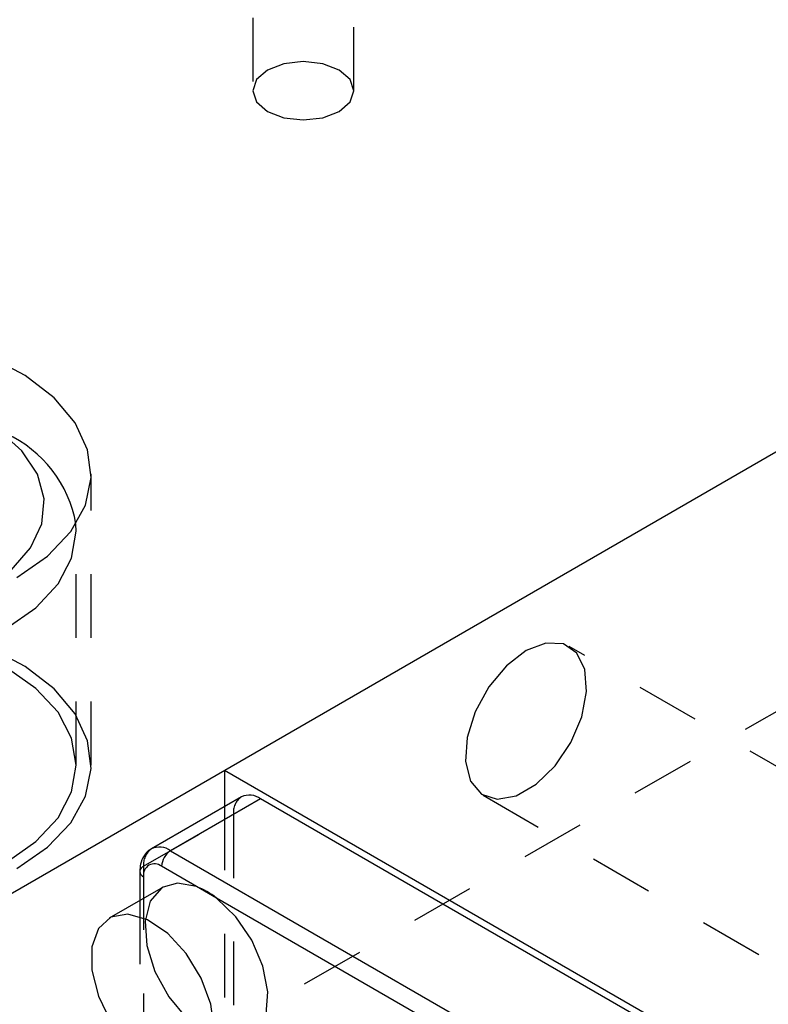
# Model space of a CAD drawing. Header units: inches. Extents: x 1907 to 2452, y -210 to -54.
# Tile 435 of 656: x 2002.32 to 2003.5, y -204.06 to -202.51. Entities that reach past the tile are written whole.
import ezdxf

# ---------------------------------------------------------------- set-up
doc = ezdxf.new("R2010")
doc.units = ezdxf.units.IN
doc.header["$LTSCALE"] = 0.5
doc.header["$MEASUREMENT"] = 0
doc.linetypes.add('HIDDEN', pattern=[0.225, 0.15, -0.075])
doc.layers.add('SID-M-H', color=4, linetype='HIDDEN')
doc.layers.add('SID-M-S', color=105, linetype='Continuous')

msp = doc.modelspace()

# ---------------------------------------------------------------- linework, layer by layer
at = {"layer": 'SID-M-H'}
for p, q in [((2002.68575, -202.10804), (2002.68575, -202.62246)), ((2002.84475, -202.62246), (2002.84475, -202.10804)), ((2002.73482, -202.58006), (2002.70903, -202.59)), ((2002.76525, -202.57656), (2002.73482, -202.58006)), ((2002.79567, -202.58006), (2002.76525, -202.57656)), ((2002.82146, -202.59), (2002.79567, -202.58006)), ((2002.70903, -202.59), (2002.6918, -202.60489)), ((2002.83869, -202.60489), (2002.82146, -202.59)), ((2002.6918, -202.60489), (2002.68575, -202.62246)), ((2002.84475, -202.62246), (2002.83869, -202.60489)), ((2002.68575, -202.62246), (2002.6918, -202.64002)), ((2002.83869, -202.64002), (2002.84475, -202.62246)), ((2002.6918, -202.64002), (2002.70903, -202.65491)), ((2002.82146, -202.65491), (2002.83869, -202.64002)), ((2002.70903, -202.65491), (2002.73482, -202.66486)), ((2002.79567, -202.66486), (2002.82146, -202.65491)), ((2002.73482, -202.66486), (2002.76525, -202.66835)), ((2002.76525, -202.66835), (2002.79567, -202.66486)), ((2002.43189, -203.68174), (2002.43189, -203.22447)), ((2002.40839, -203.31429), (2002.40789, -203.30311)), ((2002.40119, -203.35653), (2002.40839, -203.31429)), ((2002.40839, -203.68174), (2002.40839, -203.31429)), ((2002.37985, -203.39714), (2002.40119, -203.35653)), ((2002.34519, -203.43457), (2002.37985, -203.39714)), ((2002.29856, -203.46737), (2002.34519, -203.43457)), ((2003.71932, -203.47615), (2000.61918, -205.26583)), ((2002.32826, -203.52699), (2002.2722, -203.49757)), ((2003.14626, -203.49015), (2003.11526, -203.50207)), ((2003.1739, -203.49146), (2003.14626, -203.49015)), ((2003.19518, -203.50587), (2003.1739, -203.49146)), ((2004.07371, -204.00972), (2003.18276, -203.49538)), ((2003.11526, -203.50207), (2003.08427, -203.52593)), ((2003.2078, -203.53182), (2003.19518, -203.50587)), ((2002.34519, -203.56147), (2002.29856, -203.52866)), ((2002.37366, -203.562), (2002.32826, -203.52699)), ((2003.08427, -203.52593), (2003.05663, -203.55916)), ((2003.2104, -203.56648), (2003.2078, -203.53182)), ((2003.05663, -203.55916), (2003.03535, -203.59814)), ((2002.37985, -203.59889), (2002.34519, -203.56147)), ((2002.40677, -203.60134), (2002.37366, -203.562)), ((2003.20268, -203.60611), (2003.2104, -203.56648)), ((2002.40119, -203.6395), (2002.37985, -203.59889)), ((2002.42637, -203.64359), (2002.40677, -203.60134)), ((2003.03535, -203.59814), (2003.02273, -203.63866)), ((2003.1855, -203.64641), (2003.20268, -203.60611)), ((2002.40839, -203.68174), (2002.40119, -203.6395)), ((2002.43178, -203.68721), (2002.42637, -203.64359)), ((2003.02273, -203.63866), (2003.02013, -203.67632)), ((2003.1607, -203.68302), (2003.1855, -203.64641)), ((2002.40119, -203.72397), (2002.40839, -203.68174)), ((2003.02013, -203.67632), (2003.02784, -203.70705)), ((2003.13098, -203.71196), (2003.1607, -203.68302)), ((2002.42278, -203.73064), (2002.43178, -203.68721)), ((2003.02784, -203.70705), (2003.04503, -203.7275)), ((2003.09955, -203.7301), (2003.13098, -203.71196)), ((2002.37985, -203.76458), (2002.40119, -203.72397)), ((2003.04503, -203.7275), (2003.06983, -203.73548)), ((2003.04777, -203.72922), (2003.93872, -204.24355)), ((2003.06983, -203.73548), (2003.09955, -203.7301)), ((2002.39972, -203.7723), (2002.42278, -203.73064)), ((2002.51422, -203.84087), (2002.65564, -203.75923)), ((2002.6415, -203.7471), (2002.6415, -205.45355)), ((2002.65564, -203.75923), (2002.65564, -205.40048)), ((2002.34519, -203.80201), (2002.37985, -203.76458)), ((2002.36341, -203.81068), (2002.39972, -203.7723)), ((2002.29856, -203.83481), (2002.34519, -203.80201)), ((2002.31517, -203.84441), (2002.36341, -203.81068)), ((2002.51422, -203.84087), (2002.51422, -204.07417)), ((2002.5422, -203.87508), (2002.52471, -203.89575)), ((2002.54482, -203.87344), (2002.5422, -203.87508)), ((2002.62886, -203.89072), (2002.59758, -203.87266)), ((2002.50837, -203.89449), (2002.50837, -204.06601)), ((2002.52471, -203.89575), (2002.51683, -203.92687)), ((2002.51683, -203.92687), (2002.51942, -203.96505)), ((2002.51942, -203.96505), (2002.53219, -204.00614)), ((2002.53219, -204.00614), (2002.55375, -204.0457)), ((2002.55375, -204.0457), (2002.58178, -204.07941))]:
    msp.add_line(p, q, dxfattribs=at)
for centre, radius, start, end in [((2002.68419, -203.7556), 0.02877, 124.05635, 187.25583), ((2002.5443, -203.83792), 0.03022, 125.91326, 185.6016), ((2002.51838, -203.85004), 0.01006, 114.37638, 174.28545)]:
    msp.add_arc(centre, radius, start, end, dxfattribs=at)
at = {"layer": 'SID-M-S'}
for p, q in [((2002.32826, -203.06973), (2002.2722, -203.04031)), ((2002.03339, -204.04088), (2003.72071, -203.06681)), ((2002.37366, -203.10474), (2002.32826, -203.06973)), ((2002.40677, -203.14408), (2002.37366, -203.10474)), ((2002.32297, -203.18829), (2002.28596, -203.15539)), ((2002.42637, -203.18633), (2002.40677, -203.14408)), ((2002.34732, -203.22491), (2002.32297, -203.18829)), ((2002.43178, -203.22995), (2002.42637, -203.18633)), ((2002.35795, -203.26365), (2002.34732, -203.22491)), ((2002.42278, -203.27337), (2002.43178, -203.22995)), ((2002.35439, -203.30282), (2002.35795, -203.26365)), ((2002.39972, -203.31503), (2002.42278, -203.27337)), ((2002.3368, -203.3407), (2002.35439, -203.30282)), ((2002.36341, -203.35342), (2002.39972, -203.31503)), ((2002.30596, -203.37565), (2002.3368, -203.3407)), ((2002.31517, -203.38714), (2002.36341, -203.35342)), ((2002.6415, -203.68983), (2003.53246, -204.20416)), ((2002.6415, -203.68983), (2002.6415, -203.7471)), ((2002.66807, -203.73176), (2002.52665, -203.8134)), ((2002.69807, -203.73473), (2002.55665, -203.81637)), ((2003.47589, -204.18376), (2002.69807, -203.73473)), ((2002.55665, -203.81637), (2003.33447, -204.2654)), ((2002.50837, -203.84904), (2002.50837, -203.89449)), ((2002.59758, -203.87266), (2002.54251, -203.84087)), ((2002.51422, -203.8572), (2002.51422, -203.89111)), ((2002.5674, -203.86709), (2002.54482, -203.87344)), ((2002.59758, -203.87266), (2002.5674, -203.86709)), ((2002.54482, -203.87344), (2002.45997, -203.92243)), ((2003.23397, -204.24004), (2002.62886, -203.89072)), ((2002.65903, -203.91999), (2002.62886, -203.89072)), ((2002.46285, -203.9209), (2002.44329, -203.93863)), ((2002.48951, -203.91618), (2002.46285, -203.9209)), ((2002.52038, -203.92497), (2002.48951, -203.91618)), ((2002.55211, -203.94633), (2002.52038, -203.92497)), ((2002.68424, -203.95708), (2002.65903, -203.91999)), ((2002.44329, -203.93863), (2002.43295, -203.96744)), ((2002.58127, -203.97793), (2002.55211, -203.94633)), ((2002.70173, -203.99794), (2002.68424, -203.95708)), ((2002.43295, -203.96744), (2002.43295, -204.00421)), ((2002.6047, -204.01636), (2002.58127, -203.97793)), ((2002.43295, -204.00421), (2002.44329, -204.04496)), ((2002.70961, -204.03816), (2002.70173, -203.99794)), ((2002.61986, -204.05745), (2002.6047, -204.01636)), ((2002.70702, -204.07335), (2002.70961, -204.03816)), ((2002.44329, -204.04496), (2002.46285, -204.08527)), ((2002.6251, -204.09675), (2002.61986, -204.05745))]:
    msp.add_line(p, q, dxfattribs=at)
for centre, radius, start, end in [((2002.21767, -203.33662), 0.19314, 9.99118, 65.22957), ((2002.6805, -203.75926), 0.03018, 54.38242, 114.30712), ((2002.53915, -203.84018), 0.02954, 53.68443, 115.2081), ((2002.57321, -203.84226), 0.03074, 122.60548, 177.39452), ((2002.53147, -203.8544), 0.01747, 50.79671, 189.21404), ((2002.51793, -203.84836), 0.00959, 184.03945, 247.26266), ((2002.54959, -203.9919), 0.12854, 51.92592, 68.07946)]:
    msp.add_arc(centre, radius, start, end, dxfattribs=at)
msp.add_open_spline([(2002.5267, -203.81373), (2002.52617, -203.81392), (2002.52109, -203.81576), (2002.51445, -203.82434), (2002.50909, -203.8364), (2002.50859, -203.84514), (2002.50837, -203.84904)], degree=3, knots=[0, 0, 0, 0, 0.0406844, 0.3907242, 0.7279173, 1, 1, 1, 1], dxfattribs=at)

doc.saveas('drawing.dxf')
